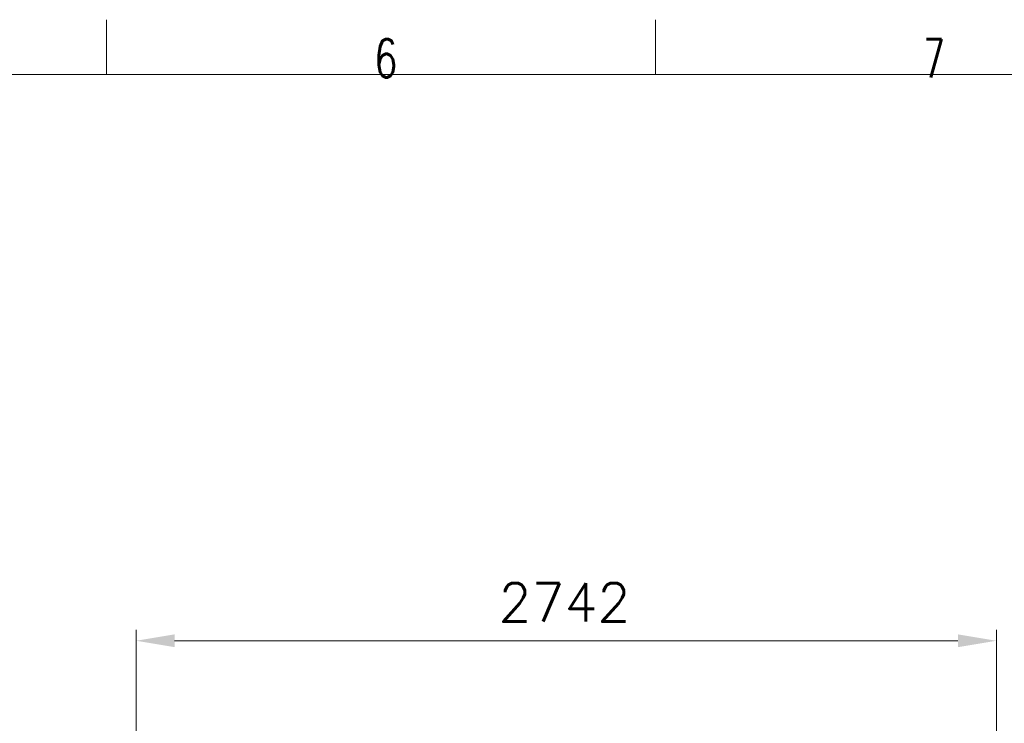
# Model space of a CAD drawing. Header units: inches. Extents: x 0 to 20790, y -12 to 14700.
# Tile 291 of 341: x 8368 to 11507, y 12457 to 14700. Entities that reach past the tile are written whole.
import ezdxf

# ---------------------------------------------------------------- set-up
doc = ezdxf.new("R2010")
doc.units = ezdxf.units.IN
doc.layers.add('210', color=7, linetype='Continuous', true_color=0xffffff)
doc.layers.add('254', color=7, linetype='Continuous', true_color=0xffffff)
doc.styles.add('latin_extended', font='simplex.shx')
doc.dimstyles.get("Standard").update_dxf_attribs({"dimtxt": 0.18, "dimasz": 0.18, "dimexe": 0.18, "dimexo": 0.0625, "dimgap": 0.09, "dimtad": 0, "dimtih": 1, "dimtoh": 1, "dimdec": 4, "dimzin": 0, "dimdsep": 46, "dimtxsty": 'Standard', "dimcen": 0.09, "dimadec": 0, "dimazin": 0, "dimtfac": 1, "dimtdec": 4, "dimtofl": 0, "dimtmove": 0, "dimatfit": 3, "dimfxl": 1, "dimtolj": 1, "dimtzin": 0, "dimarcsym": 0})

# ---------------------------------------------------------------- blocks, each defined once
blk = doc.blocks.new('_U0')
at = {"layer": '254', "color": 3, "linetype": 'Continuous', "lineweight": 13, "transparency": 16777216}
for p, q in [((8739.7, 12087.8), (8739.7, 12755.6)), ((11481.4, 9327.1), (11481.4, 12755.6)), ((8862.2, 12720.6), (11358.9, 12720.6))]:
    blk.add_line(p, q, dxfattribs=at)
at = {"layer": '254', "color": 3, "transparency": 16777216}
for points in [[(8862.2, 12741), (8862.2, 12700.2), (8739.7, 12720.6)], [(11358.9, 12700.2), (11358.9, 12741), (11481.4, 12720.6)]]:
    blk.add_solid(points, dxfattribs=at)
at = {"layer": 'Defpoints', "color": 0, "transparency": 16777216}
for p in [(11481.4, 12720.6), (8739.7, 12052.8), (11481.4, 9292.1)]:
    blk.add_point(p, dxfattribs=at)
at = {"layer": '254', "color": 2, "lineweight": 13, "transparency": 16777216, "insert": (9894.7, 12904.3), "char_height": 122.5, "attachment_point": 1, "style": 'latin_extended'}
blk.add_mtext('\\A1;2742', dxfattribs=at)

msp = doc.modelspace()

# ---------------------------------------------------------------- linework, layer by layer
at = {"layer": '210', "color": 7, "linetype": 'Continuous', "lineweight": 18}
for p, q in [((8645, 14525), (8645, 14700)), ((10395, 14525), (10395, 14700)), ((175, 14525), (20615, 14525))]:
    msp.add_line(p, q, dxfattribs=at)

# ---------------------------------------------------------------- texts
at = {"layer": '210', "color": 211, "linetype": 'Continuous', "lineweight": 18, "char_height": 122.5, "attachment_point": 7, "line_spacing_factor": 0.963855, "style": 'latin_extended'}
for s, insert in [('\\W0.7067;6', (9498.412, 14515.64)), ('\\W0.6563;7', (11248.412, 14515.64))]:
    msp.add_mtext(s, dxfattribs=dict(at, insert=insert))

# ---------------------------------------------------------------- dimensions: what is measured, and where the dimension line sits
at = {"layer": '254', "color": 2, "linetype": 'Continuous', "lineweight": 13}
dim = msp.add_linear_dim(base=(11481.45, 12720.592), p1=(8739.68, 12052.771), p2=(11481.45, 9292.092), dimstyle='Standard', override={"dimscale": 35, "dimtxt": 3.5, "dimasz": 3.5, "dimexe": 1, "dimexo": 1, "dimgap": 1.75, "dimtad": 1, "dimtih": 1, "dimtoh": 0, "dimdec": 0, "dimlfac": 1, "dimzin": 8, "dimdsep": 46, "dimlunit": 2, "dimtxsty": 'latin_extended', "dimsah": 1, "dimse1": 0, "dimse2": 0, "dimsd1": 0, "dimsd2": 0, "dimclrd": 3, "dimclre": 3, "dimclrt": 2, "dimtol": 0, "dimtm": -0.1, "dimtfac": 0.714286, "dimtdec": 3, "dimtofl": 1, "dimtmove": 0, "dimtzin": 8, "dimlwd": 13, "dimlwe": 13}, dxfattribs=at)
dim.commit()
dim.dimension.update_dxf_attribs({"geometry": '_U0', "text_midpoint": (10110.565, 12720.592), "dimtype": 160})

doc.saveas('drawing.dxf')
